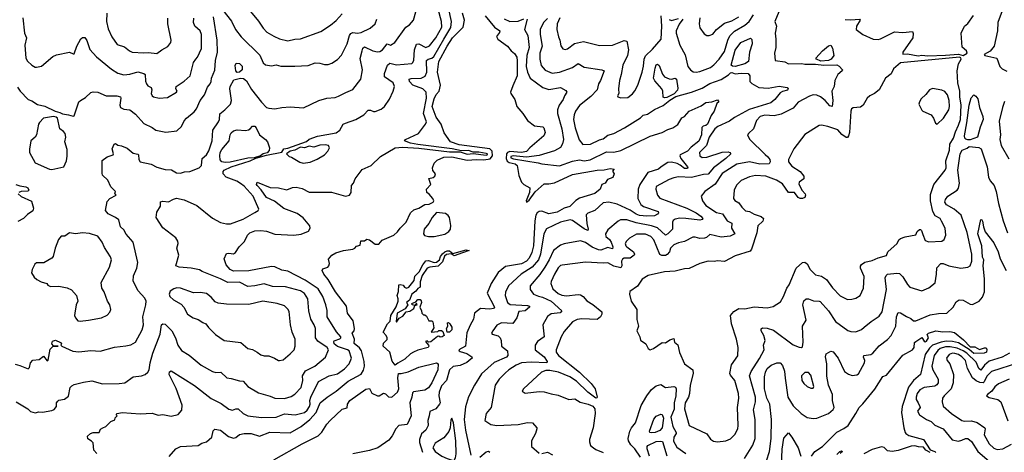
# Model space of a CAD drawing. Extents: x 1552294 to 1694791, y 811929 to 917222.
# Tile 320 of 643: x 1605783 to 1614124, y 907577 to 911239. Entities that reach past the tile are written whole.
import ezdxf

# ---------------------------------------------------------------- set-up
doc = ezdxf.new("R2010")
doc.units = 0

msp = doc.modelspace()

# ---------------------------------------------------------------- linework, layer by layer
at = {"layer": '0CON10XD'}
for points in [[(1605745, 908322.5), (1605785, 908312.5), (1605855, 908282.5), (1605866.4, 908293.6), (1605875.5, 908335), (1605895, 908355.5), (1605948.7, 908361.3), (1605985, 908390), (1606015, 908352.5), (1606025, 908357.5), (1606041.1, 908448.9), (1606065, 908473.3), (1606110, 908475), (1606068.3, 908478.3), (1606056.7, 908495), (1606062.3, 908517.7), (1606085, 908526.2), (1606130, 908505), (1606136.7, 908495), (1606132.5, 908482.5), (1606140, 908475), (1606233.7, 908433.7), (1606285, 908426.7), (1606385, 908440), (1606465, 908433.1), (1606585, 908465.8), (1606682.1, 908477.9), (1606725, 908487.5), (1606765, 908508.8), (1606820.8, 908615), (1606833.1, 908655), (1606825.5, 908724.5), (1606851.1, 908825), (1606853.1, 908855), (1606842.5, 908882.5), (1606785.6, 908945), (1606744.4, 909025), (1606747.8, 909072.2), (1606776.2, 909135), (1606783.2, 909185), (1606743.8, 909355), (1606685, 909423.3), (1606665, 909460), (1606636.7, 909485), (1606623.9, 909543.9), (1606595, 909566), (1606533.8, 909595), (1606510, 909625), (1606525, 909700), (1606547.5, 909725), (1606600, 909755), (1606590, 909765), (1606593.3, 909785), (1606554.4, 909824.4), (1606530.9, 909880.9), (1606485, 909924.2), (1606481.3, 909941.3), (1606482.5, 910047.5), (1606525, 910078.8), (1606576.2, 910093.8), (1606578.8, 910105), (1606567.5, 910145), (1606584.3, 910185.7), (1606595, 910190), (1606615, 910176.2), (1606645, 910172.5), (1606692.2, 910152.2), (1606745, 910108.8), (1606785, 910101.2), (1606790, 910095), (1606791.2, 910055), (1606805, 910036.7), (1606897.3, 910017.3), (1606945, 909991.2), (1607015, 909970), (1607067.8, 909967.8), (1607111.7, 909941.7), (1607145, 909940.8), (1607179.5, 909950.5), (1607225, 909953.5), (1607304, 909985), (1607324, 910005), (1607330, 910065), (1607365, 910094.2), (1607385, 910128), (1607414.7, 910215), (1607419.5, 910305), (1607468.2, 910375), (1607475.6, 910395.6), (1607478.3, 910441.7), (1607521.9, 910475), (1607568, 910525), (1607576.9, 910555), (1607563.7, 910653.7), (1607566.4, 910675), (1607598.5, 910731.5), (1607655, 910745.3), (1607680.1, 910740.1), (1607705, 910721.9), (1607747.6, 910647.6), (1607832.1, 910542.1), (1607875, 910496.2), (1607895, 910489.2), (1607944.1, 910485.9), (1608003, 910497), (1608075, 910501.1), (1608187.7, 910492.3), (1608316.1, 910553.9), (1608385, 910575.7), (1608455, 910582), (1608485, 910590.8), (1608545, 910624.3), (1608605, 910647.5), (1608673.8, 910735), (1608688.4, 910815), (1608668.1, 910911.9), (1608684.8, 910975), (1608690.6, 910999.4), (1608705, 911009.2), (1608774.4, 910974.4), (1608815, 910966.1), (1608835, 910970.9), (1608855.7, 910984.3), (1608895, 911033.8), (1608925, 911022.5), (1608960, 911045), (1609054.5, 911175.5), (1609085, 911196), (1609120, 911235), (1609139.2, 911305)], [(1605753.8, 908005), (1605853.3, 907945), (1605875, 907922.5), (1605915, 907910), (1605945, 907920), (1605975, 907915.6), (1606055, 907930), (1606075, 907940), (1606093.6, 907965), (1606096.1, 907995), (1606105, 908010.9), (1606115, 908018.5), (1606163, 908027), (1606197.9, 908052.1), (1606211.4, 908125), (1606225, 908140.8), (1606245, 908151.4), (1606325, 908171.9), (1606395, 908180.6), (1606485, 908156.9), (1606625, 908158.1), (1606675, 908165.6), (1606744.4, 908215.6), (1606815.4, 908224.6), (1606846.2, 908235), (1606868.6, 908255), (1606879.4, 908275), (1606888.2, 908335), (1606911.6, 908415), (1606974, 908576), (1606985, 908656.7), (1606995, 908665.7), (1607015, 908661.9), (1607073.1, 908605), (1607103.6, 908545), (1607121.9, 908485), (1607155, 908438.8), (1607218.3, 908398.3), (1607320, 908315), (1607415, 908261.1), (1607445, 908253.5), (1607486.7, 908255), (1607536.8, 908206.8), (1607575, 908202.9), (1607645, 908181.1), (1607675, 908177.8), (1607715, 908134.7), (1607805, 908079.5), (1607905, 908051.9), (1607944.5, 908034.5), (1608025, 908032.5), (1608082.1, 908047.9), (1608115, 908069.2), (1608168.8, 908125), (1608180.4, 908185), (1608179.4, 908225), (1608203.2, 908266.8), (1608284, 908306), (1608375, 908381.2), (1608397.8, 908445), (1608386.4, 908465), (1608307.7, 908517.7), (1608287.7, 908545), (1608288.8, 908625), (1608278.9, 908655), (1608248.9, 908705), (1608231.1, 908775), (1608223.8, 908875), (1608195, 908921.5), (1608163, 908943), (1608035, 908976.6), (1607925, 908980.4), (1607855, 909002.1), (1607775, 908985.4), (1607715, 908980), (1607645, 909016.2), (1607545.3, 909015.3), (1607485, 909045.6), (1607328.2, 909108.2), (1607305, 909120.9), (1607236, 909136), (1607135, 909143.5), (1607106.2, 909155), (1607132, 909245), (1607113.1, 909305), (1607126, 909345), (1607122, 909365), (1607105, 909393.3), (1606995, 909478), (1606938, 909565), (1606945, 909610), (1606975, 909660), (1606975, 909696.7), (1606995, 909703.8), (1607045, 909697.5), (1607085, 909720), (1607112.6, 909727.4), (1607175, 909714.5), (1607285, 909665.8), (1607415, 909558.4), (1607485, 909522.1), (1607535, 909510.5), (1607568.9, 909511.1), (1607675, 909551.1), (1607775, 909606), (1607803.3, 909625), (1607807.5, 909635), (1607760.4, 909745), (1607685, 909830), (1607655, 909853.5), (1607622.6, 909872.6), (1607532.2, 909905), (1607507.3, 909935), (1607507.1, 909955), (1607515.5, 909965), (1607575, 909992.8), (1607735, 910045.8), (1607782.7, 910067.3), (1607875, 910092.7), (1608005, 910117.5), (1608021.2, 910145), (1608055, 910150.6), (1608211.8, 910208.2), (1608235, 910226.7), (1608305, 910254), (1608465, 910282.8), (1608495.5, 910304.5), (1608523.8, 910355), (1608543.8, 910363.8), (1608631.2, 910395), (1608698, 910435), (1608735, 910472), (1608755, 910473.8), (1608781.3, 910461.3), (1608795, 910462.2), (1608845, 910480.6), (1608874.5, 910505.5), (1608915, 910566.7), (1608946.9, 910635), (1608957.4, 910672.6), (1608945.5, 910705), (1608872.1, 910755), (1608872.5, 910785), (1608899, 910855), (1608918.3, 910871.7), (1608975, 910857.5), (1609105, 910868.1), (1609114.5, 910875.5), (1609123.2, 910896.8), (1609128.4, 910985), (1609145, 911033.5), (1609165, 911035.3), (1609225, 911003.9), (1609255, 911018.5), (1609308.1, 911085), (1609359, 911175), (1609357.1, 911225), (1609329, 911329)], [(1605765, 910668), (1605786.7, 910635), (1605855, 910562.5), (1605885, 910552), (1605935, 910520), (1605995, 910508), (1606084.4, 910464.4), (1606122.5, 910455), (1606145, 910442.5), (1606196, 910434), (1606235, 910423.3), (1606245, 910426.7), (1606285, 910542.5), (1606297.5, 910555), (1606339.2, 910580.8), (1606386.4, 910623.6), (1606405, 910628.9), (1606445, 910626.4), (1606515, 910595.4), (1606604.7, 910594.7), (1606636, 910586), (1606640.6, 910575), (1606630.6, 910515), (1606636.2, 910495), (1606665, 910480.8), (1606717.5, 910475), (1606765, 910439.2), (1606835, 910359.2), (1606905, 910326.2), (1606935, 910304.3), (1607021.8, 910288.2), (1607112.9, 910297.1), (1607155, 910333.8), (1607177.3, 910382.7), (1607195, 910404.3), (1607260.5, 910459.5), (1607281.1, 910485), (1607311.2, 910555), (1607347.7, 910602.3), (1607375, 910667.5), (1607397.5, 910695), (1607404.5, 910715), (1607408.8, 910745), (1607437.3, 910812.7), (1607443.1, 910895), (1607459.1, 910965), (1607454.7, 911065.3), (1607424.7, 911264.7)], [(1606436, 907566), (1606410.8, 907595), (1606405, 907657.5), (1606392.3, 907672.3), (1606360.5, 907690.5), (1606357, 907713), (1606382.5, 907735), (1606405, 907744), (1606455, 907743.3), (1606467.7, 907772.3), (1606487.5, 907785), (1606513.8, 907795), (1606555, 907836.7), (1606588.3, 907851.7), (1606591.7, 907868.3), (1606610, 907885), (1606600, 907895), (1606610, 907905), (1606650, 907915), (1606805, 907902.5), (1606905, 907908.1), (1606955, 907892.5), (1606995, 907896.2), (1607065, 907883.8), (1607125, 907896.7), (1607156.2, 907933.8), (1607158.5, 907975), (1607107.9, 908117.9), (1607048.5, 908235), (1607050.9, 908259.1), (1607065, 908265.8), (1607265, 908143.3), (1607405, 908032.5), (1607489.4, 907989.4), (1607555, 907940.6), (1607585, 907934.5), (1607615, 907945.6), (1607635, 907944.4), (1607675.4, 907905.4), (1607714.7, 907884.7), (1607831.7, 907871.7), (1607955, 907873.4), (1608025, 907901.5), (1608116.5, 907893.5), (1608195, 907914), (1608217.7, 907932.3), (1608239.5, 907965), (1608244.8, 907985), (1608240, 908015), (1608248.7, 908045), (1608314.3, 908175.7), (1608405, 908225.6), (1608475, 908240.9), (1608535, 908283.3), (1608574.7, 908325.3), (1608594.5, 908375), (1608574.7, 908435), (1608560, 908445), (1608475, 908471.9), (1608448, 908495), (1608443.6, 908515), (1608448.1, 908521.9), (1608495, 908538.4), (1608503.8, 908545), (1608504.6, 908555), (1608467.8, 908597.8), (1608389.1, 908725), (1608388, 908778), (1608377.3, 908825), (1608350, 908895), (1608310.7, 908960.7), (1608202.1, 909035), (1608055, 909110), (1608005, 909118.6), (1607945, 909145.9), (1607915, 909149.7), (1607725, 909112.2), (1607595, 909111.1), (1607565, 909124.5), (1607532.2, 909165), (1607516.2, 909215), (1607535, 909260), (1607555, 909263.3), (1607595, 909256.7), (1607611.7, 909268.3), (1607642, 909315), (1607687.6, 909362.4), (1607712.1, 909415), (1607732.2, 909435), (1607775, 909452.8), (1607825.9, 909455.9), (1607875, 909450), (1607945, 909423.1), (1608105.4, 909414.6), (1608167.6, 909422.4), (1608229.8, 909450.2), (1608244.5, 909475), (1608242.1, 909495), (1608185, 909561.4), (1608135, 909597.8), (1608021.9, 909641.9), (1607942.3, 909702.3), (1607872.5, 909735), (1607828.6, 909798.6), (1607793.8, 909835), (1607790, 909845), (1607795, 909863.3), (1607905, 909817.5), (1607975, 909814.5), (1608045, 909799.2), (1608095, 909819.4), (1608125, 909822.5), (1608175, 909810.4), (1608235, 909778.5), (1608425, 909778.5), (1608544, 909746), (1608577.6, 909752.4), (1608592.5, 909775), (1608594.4, 909835), (1608610, 909855), (1608625, 909893.3), (1608685, 909972), (1608760, 910005), (1608839.5, 910080.5), (1608962.5, 910155), (1609025, 910160.3), (1609165, 910150.7), (1609425, 910121.3), (1609515, 910119.6), (1609575, 910101.8), (1609625, 910105.7), (1609735, 910093.3), (1609744.2, 910095), (1609745.3, 910105), (1609735, 910107.7), (1609672, 910118), (1609625, 910118.6), (1609585, 910132.7), (1609525, 910129.7), (1609445.8, 910145.8), (1609155, 910181.7), (1609095, 910193.4), (1609042, 910215), (1609050, 910225), (1609161.4, 910275), (1609221.9, 910355), (1609227.9, 910375), (1609203.5, 910445), (1609229.6, 910575), (1609225.7, 910625), (1609197.9, 910655), (1609114, 910684), (1609086.4, 910715), (1609082, 910735), (1609098, 910742), (1609185, 910743.9), (1609218.6, 910761.4), (1609231.1, 910795), (1609230, 910895), (1609242.5, 910905), (1609275, 910912.4), (1609292.6, 910927.4), (1609375.7, 911074.3), (1609436.6, 911173.4), (1609441.2, 911225), (1609415, 911339.6)], [(1606520.5, 911295), (1606519.6, 911225), (1606532.6, 911162.6), (1606562.9, 911095), (1606608.8, 911028.8), (1606669.8, 911009.8), (1606713.8, 910975), (1606735, 910965.7), (1606835, 910957.8), (1606875, 910961.1), (1606945, 910951.9), (1606986.8, 910983.2), (1607038.8, 911011.2), (1607063.8, 911045), (1607066.2, 911065), (1607038.8, 911205), (1607038.3, 911251.7)], [(1607049.5, 907540.5), (1607105, 907606.7), (1607145, 907625.6), (1607295, 907635.7), (1607325, 907653.8), (1607365, 907666.2), (1607410, 907705), (1607421.2, 907758.8), (1607435, 907774), (1607485, 907764.3), (1607551.9, 907711.9), (1607595, 907696.2), (1607615, 907701.8), (1607645, 907726.5), (1607685, 907737.1), (1607745, 907734.6), (1607815, 907714.7), (1607903.5, 907746.5), (1608075, 907740.7), (1608168.1, 907795), (1608241.5, 907855), (1608294.4, 907915), (1608327.9, 907995), (1608387.2, 908042.8), (1608463.9, 908095), (1608565, 908180), (1608675, 908238.7), (1608695, 908272.2), (1608702.8, 908305), (1608702, 908345), (1608677.4, 908435), (1608660.3, 908460.3), (1608617.3, 908497.3), (1608620, 908535), (1608600, 908585), (1608616, 908604), (1608620.4, 908625), (1608608.5, 908688.5), (1608560.6, 908755), (1608551.1, 908815), (1608457.3, 908935), (1608395, 909040), (1608358.8, 909085), (1608346.7, 909115), (1608350, 909130), (1608392.5, 909145), (1608403.3, 909155), (1608406.2, 909175), (1608398.3, 909211.7), (1608427.5, 909245), (1608462.5, 909265), (1608525, 909286.2), (1608605, 909296.7), (1608622.5, 909305), (1608636.7, 909323.3), (1608668.3, 909331.7), (1608672.7, 909367.3), (1608705, 909366), (1608725, 909380), (1608745, 909375.8), (1608795, 909339.2), (1608825, 909340), (1608855, 909372.5), (1608953.8, 909416.2), (1608985, 909443.3), (1609007.5, 909475), (1609056.1, 909523.9), (1609095, 909603.3), (1609121.2, 909628.8), (1609165, 909644), (1609215, 909674), (1609251.2, 909678.8), (1609286.4, 909693.6), (1609290, 909705), (1609283.8, 909725), (1609252.7, 909762.7), (1609233.3, 909775), (1609230, 909805), (1609266.2, 909845), (1609250, 909895), (1609285, 909902.5), (1609300, 909915), (1609306.7, 909935), (1609283.9, 909963.9), (1609280, 909985), (1609293.3, 910025), (1609319.5, 910050.5), (1609376.7, 910075), (1609445, 910079), (1609575, 910049), (1609654.1, 910055.9), (1609715, 910052.4), (1609768.8, 910061.2), (1609788.1, 910088.1), (1609786.4, 910125), (1609765, 910145.1), (1609505, 910179.4), (1609433.1, 910205), (1609380.2, 910280.2), (1609353.4, 910355), (1609311.7, 910415), (1609276.8, 910505), (1609295, 910569.2), (1609311.9, 910605), (1609335.7, 910635), (1609348, 910685), (1609322.9, 910795), (1609334.1, 910885), (1609405, 911015.4), (1609450.8, 911085), (1609539.6, 911175), (1609550.4, 911235), (1609534.6, 911295.4)], [(1607505, 911320), (1607577.7, 911227.7), (1607612.3, 911155), (1607658.1, 911095), (1607818.6, 910938.6), (1607846.7, 910875), (1607865, 910857.3), (1607915, 910848.8), (1607955, 910856.9), (1607995, 910844.5), (1608115, 910847.1), (1608227.3, 910852.7), (1608285, 910872.9), (1608325, 910870.6), (1608365, 910858.9), (1608395, 910859.5), (1608428.3, 910871.7), (1608475, 910901.4), (1608510, 910940), (1608556.2, 911035), (1608576.8, 911105), (1608587.7, 911122.3), (1608605, 911130.3), (1608645, 911125.4), (1608675, 911131.5), (1608752.6, 911167.4), (1608794.6, 911205.4), (1608808.1, 911245)], [(1607724.5, 911324.5), (1607806.5, 911226.5), (1607845, 911168), (1607877.5, 911135), (1607935, 911098.9), (1607985, 911077.3), (1608055, 911060.5), (1608115, 911074.4), (1608162.1, 911077.9), (1608335, 911140), (1608417.2, 911192.8), (1608465, 911232.5), (1608515, 911290)], [(1609725, 911273.3), (1609805.8, 911175.8), (1609850.9, 911145), (1609848.5, 911131.5), (1609823.4, 911096.6), (1609833.5, 911073.5), (1609916, 911015), (1609946.4, 910976.4), (1609975, 910952), (1609993.4, 910923.4), (1609998.1, 910891.9), (1609996.6, 910763.4), (1609959.5, 910680.5), (1609941.2, 910625), (1609944, 910615), (1609976.2, 910565), (1609993.8, 910505), (1610045.6, 910445.6), (1610086.2, 910385), (1610145, 910340), (1610215, 910331.2), (1610223.3, 910325), (1610233.8, 910285), (1610223.3, 910255), (1610105, 910154.7), (1610075, 910122.5), (1610035, 910114.9), (1609935, 910124.2), (1609914.5, 910115.5), (1609906.2, 910103.8), (1609903.4, 910065), (1609912.7, 910042.7), (1609930.7, 910030.7), (1609979, 910019), (1609998.6, 910005), (1610010.8, 909920.8), (1610035, 909863.8), (1610055, 909842.8), (1610105.2, 909815.3), (1610101.7, 909775), (1610073.5, 909705), (1610075, 909694.6), (1610097.6, 909712.4), (1610149.3, 909780.7), (1610225, 909851.1), (1610265, 909849.6), (1610315, 909857), (1610465, 909928.8), (1610674.6, 909965.4), (1610735, 909968.1), (1610785, 909980.8), (1610820, 909975), (1610803.9, 909956.1), (1610820, 909935), (1610807.3, 909902.7), (1610763.3, 909885), (1610743.9, 909856.1), (1610715, 909843.3), (1610700, 909805), (1610655, 909766.7), (1610525, 909729.1), (1610495, 909710), (1610443.1, 909656.9), (1610395, 909643.2), (1610335, 909609.7), (1610265, 909596.7), (1610205, 909619), (1610184.1, 909615.9), (1610168, 909605), (1610155.8, 909585), (1610147.2, 909537.2), (1610136.9, 909325), (1610122.6, 909267.4), (1610099.9, 909220.1), (1610075.6, 909194.4), (1610035, 909172.9), (1609899.3, 909150.7), (1609835, 909100), (1609776.4, 909005), (1609743.6, 908925), (1609805.5, 908804.5), (1609798, 908795), (1609765, 908788.8), (1609686.6, 908793.4), (1609636.9, 908755), (1609628.5, 908705), (1609598, 908652), (1609571.4, 908588.6), (1609560, 908475), (1609503.8, 908445), (1609506.2, 908435), (1609515, 908430), (1609572.3, 908412.3), (1609613.8, 908385), (1609616.2, 908375), (1609604, 908365), (1609571.7, 908338.3), (1609515, 908312.5), (1609455, 908303.5), (1609425.3, 908275), (1609398.2, 908185), (1609355, 908140.4), (1609335.2, 908085), (1609332.9, 908055), (1609344.4, 907995), (1609340.6, 907985), (1609309.2, 907945), (1609256.4, 907923.6), (1609252.5, 907885), (1609240, 907845), (1609244, 907805), (1609224.3, 907765), (1609186.8, 907733.2), (1609170.4, 907685), (1609171, 907661), (1609196.6, 907576.6)], [(1612213.7, 911306.3), (1612179.1, 911225), (1612195.6, 911185), (1612182.5, 911125), (1612189.4, 911075), (1612188.1, 911005), (1612176.2, 910955), (1612182.5, 910895), (1612265, 910881.8), (1612295, 910866.4), (1612408.2, 910868.2), (1612435, 910862.5), (1612525, 910861.8), (1612594.8, 910854.8), (1612705, 910855.8), (1612725.6, 910845.6), (1612753.3, 910815), (1612750, 910805), (1612715, 910774.2), (1612689.1, 910725), (1612682.2, 910675), (1612664.4, 910634.4), (1612671.5, 910555), (1612666, 910505), (1612645, 910510.6), (1612605.9, 910555.9), (1612566.2, 910585), (1612535, 910599), (1612505, 910602.5), (1612475, 910592.6), (1612379.2, 910540.8), (1612335, 910490), (1612235, 910439.5), (1612175, 910424.5), (1612095, 910430.9), (1612055, 910420.6), (1612025.4, 910384.6), (1612000, 910315), (1611956.2, 910275), (1611948.8, 910265), (1611950, 910255), (1611969.2, 910225), (1612096.9, 910096.9), (1612119.5, 910079.5), (1612136.9, 910055), (1612140.9, 910035), (1612132.1, 910017.9), (1612052.7, 910017.3), (1611965, 910037.1), (1611857.8, 910015), (1611735, 909938.2), (1611674, 909846), (1611586.1, 909783.9), (1611555.7, 909745), (1611567.5, 909705), (1611595.3, 909665.3), (1611685, 909608.1), (1611737.5, 909595), (1611775, 909537.8), (1611815, 909518), (1611812.2, 909475), (1611840, 909425), (1611802.3, 909407.7), (1611725, 909397.8), (1611628.3, 909421.7), (1611602, 909395), (1611585, 909388.5), (1611545, 909385.5), (1611505, 909398.6), (1611485, 909398.1), (1611415, 909361.5), (1611365, 909350.5), (1611325, 909332.1), (1611297.5, 909305), (1611287, 909273), (1611268.8, 909251.2), (1611255, 909243.3), (1611222.9, 909242.9), (1611205, 909252.2), (1611155.2, 909375.2), (1611130.4, 909405), (1611085, 909422.9), (1611007.8, 909422.2), (1610949.5, 909390.5), (1610922.2, 909365), (1610911.8, 909345), (1610917.5, 909325), (1610927.3, 909315), (1610982.5, 909275), (1610991.1, 909255), (1610988.5, 909245), (1610955, 909219.6), (1610905, 909219.3), (1610888.5, 909211.5), (1610880.9, 909195), (1610884.6, 909155), (1610875, 909138.2), (1610815, 909153.3), (1610765, 909180), (1610725, 909176.9), (1610575, 909187.3), (1610377.6, 909162.4), (1610363.1, 909156.9), (1610345, 909137.8), (1610312.8, 909085), (1610285, 909023.3), (1610283.9, 909005), (1610299.8, 908959.7), (1610345, 908920.8), (1610375, 908908), (1610415, 908902.7), (1610513.6, 908913.6), (1610535, 908910), (1610556.7, 908896.7), (1610588.2, 908858.2), (1610638.4, 908828.4), (1610715.5, 908765.5), (1610713.6, 908745), (1610702.3, 908725), (1610675, 908700.6), (1610545, 908707.7), (1610505, 908700), (1610465, 908682.5), (1610395, 908598.8), (1610369.2, 908555), (1610327.1, 908445), (1610328.8, 908425), (1610348.2, 908395), (1610525, 908255.4), (1610625, 908160.4), (1610656.7, 908115), (1610673.8, 908045), (1610673, 908037), (1610664.2, 908034.2)], [(1610357.5, 911255), (1610336.8, 911205), (1610334.5, 911155), (1610347.3, 911095), (1610360, 911065), (1610367.1, 911017.1), (1610385, 910994), (1610405, 910988), (1610425, 910991.4), (1610482, 911038), (1610560, 911055), (1610695, 911021.1), (1610805, 911023.6), (1610905, 911062.2), (1610927.3, 911057.3), (1610939.1, 910985), (1610933.2, 910935), (1610891.5, 910855), (1610879.5, 910775), (1610863.1, 910725), (1610854.4, 910655), (1610858, 910615), (1610847.5, 910595), (1610850, 910585), (1610875, 910576.7), (1610935, 910582), (1610975, 910611.2), (1610995, 910636.2), (1611020, 910685), (1611055.4, 910795), (1611068.8, 910845), (1611074.6, 910905), (1611085.3, 910934.7), (1611145, 910990), (1611216.2, 911075), (1611223.2, 911185), (1611216.8, 911273.2)], [(1611402, 911245), (1611369.5, 911200.5), (1611344.6, 911145), (1611344.6, 911125), (1611376.5, 911025), (1611421.2, 910941.2), (1611442.7, 910842.7), (1611464.6, 910814.6), (1611488.5, 910798.5), (1611515, 910793.8), (1611545, 910800.4), (1611635, 910834.6), (1611662.7, 910857.3), (1611708.9, 910905), (1611755, 910971.4), (1611781.9, 911065), (1611798.4, 911101.6), (1611839, 911141), (1611925, 911191.7), (1611961.6, 911225), (1611999.5, 911280.5)], [(1611544.3, 911255), (1611539.2, 911205), (1611545, 911170), (1611580.9, 911120.9), (1611604.2, 911104.2), (1611625, 911104.2), (1611655, 911118), (1611687.1, 911155), (1611755, 911208.9), (1611815, 911230.5), (1611875, 911262.2)], [(1612775, 911241.8), (1612825, 911237.5), (1612896.7, 911245), (1612902.9, 911235), (1612871.9, 911185), (1612868.6, 911155), (1612924.3, 911115), (1613014.2, 911074.2), (1613055, 911071.5), (1613075, 911076.2), (1613195, 911135.4), (1613265, 911129.5), (1613345, 911140), (1613352.5, 911122.5), (1613349.1, 911085), (1613263.2, 910965), (1613265, 910947.1), (1613305, 910951.2), (1613395, 910932.5), (1613425, 910938), (1613475, 910933.1), (1613625, 910940.3), (1613735, 910947.5), (1613775, 910936.2), (1613810, 910955), (1613804, 910975), (1613767.5, 911007.5), (1613759.2, 911125), (1613785.9, 911184.1), (1613815, 911206.7), (1613864.3, 911275.7)], [(1614105.7, 911315.7), (1614069.1, 911215), (1614066.9, 911145), (1614037.7, 911015), (1614005, 910973.1), (1613953.3, 910943.3), (1613960, 910935), (1614062, 910915), (1614085, 910844.3), (1614105, 910823.3), (1614145.6, 910804.4)], [(1605809.3, 911255), (1605824.2, 911125.8), (1605840, 911085), (1605826.5, 911025), (1605835.7, 910915), (1605848.7, 910888.7), (1605885, 910854), (1605915, 910836.2), (1605925, 910836.2), (1605966.7, 910845), (1606063.6, 910926.4), (1606095, 910942.5), (1606205, 910964.2), (1606235, 910950), (1606245, 910951.2), (1606267.2, 911015), (1606302.4, 911077.6), (1606315, 911088.5), (1606335, 911087.7), (1606352.6, 911062.6), (1606377, 910987), (1606433.3, 910925), (1606560.9, 910820.9), (1606615, 910787.5), (1606665, 910773.1), (1606715, 910777.5), (1606785, 910797.7), (1606835.7, 910785), (1606844.6, 910774.6), (1606847.9, 910717.9), (1606857.1, 910695), (1606869.7, 910679.7), (1606896.7, 910665), (1606901.2, 910645), (1606897.5, 910615), (1606904, 910595), (1606915.7, 910585.7), (1606965.7, 910575.7), (1607035, 910579.4), (1607112.5, 910625), (1607116.7, 910635), (1607106.7, 910655), (1607110, 910675), (1607175, 910717.9), (1607226.5, 910765), (1607255, 910876.2), (1607275, 910904), (1607289.1, 910920.9), (1607324.2, 910995), (1607324.6, 911114.6), (1607312.2, 911145), (1607265.5, 911185.5), (1607256.6, 911215), (1607258.2, 911251.8)], [(1610080.8, 911245), (1610059.5, 911155), (1610087.8, 911105), (1610099.8, 911005), (1610078.1, 910935), (1610073.1, 910843.1), (1610084.8, 910794.8), (1610108.5, 910745), (1610215, 910665.3), (1610265, 910647.8), (1610365, 910664.4), (1610408.8, 910638.8), (1610418.8, 910625), (1610398, 910595), (1610386.9, 910565), (1610352.9, 910517.1), (1610337.8, 910475), (1610338.4, 910445), (1610376.7, 910315), (1610390, 910225), (1610382.1, 910187.9), (1610363.3, 910156.7), (1610315, 910128.4), (1610185, 910089), (1610075, 910074.8), (1609964, 910086), (1609945, 910081.1), (1609945, 910070.8), (1609965, 910060.7), (1610175, 910028.3), (1610205, 910020), (1610355, 910003.3), (1610465, 910041.2), (1610525, 910052.2), (1610564.7, 910044.7), (1610615, 910053.9), (1610755, 910120.6), (1610815, 910118.9), (1610875, 910132.9), (1611125, 910253.3), (1611224.7, 910285.3), (1611275, 910310.9), (1611315, 910323.5), (1611358.3, 910351.7), (1611392.6, 910407.4), (1611415, 910420), (1611455, 910464.3), (1611555, 910510.6), (1611595, 910538.6), (1611647, 910543), (1611695, 910560), (1611706.2, 910545), (1611689.1, 910530.9), (1611667.1, 910465), (1611641.8, 910428.2), (1611610.6, 910355), (1611596.5, 910343.5), (1611572.1, 910337.9), (1611563.1, 910326.9), (1611557.7, 910265), (1611535, 910210.8), (1611470.5, 910159.5), (1611439.1, 910125), (1611379.4, 910095), (1611374, 910086), (1611382.7, 910065), (1611440, 909995), (1611444.4, 909985), (1611440, 909980), (1611415, 909979.3), (1611379.1, 910009.1), (1611352.3, 910022.3), (1611305, 910032.1), (1611275, 910028.9), (1611217.1, 909995), (1611195, 909973.6), (1611105, 909944.7), (1611035.6, 909845), (1611021.6, 909805), (1611019.7, 909725), (1611043.7, 909675), (1611066.8, 909656.8), (1611192.5, 909615), (1611194.4, 909605), (1611186.4, 909593.6), (1611161.1, 909578.9), (1611095, 909575.8), (1611035, 909582.1), (1611005, 909592.4), (1610955, 909626.5), (1610845, 909678.7), (1610775, 909693.6), (1610725, 909687.5), (1610655, 909624.4), (1610595, 909600), (1610582.1, 909587.9), (1610587.7, 909515), (1610599.5, 909465), (1610595, 909456), (1610565, 909468.6), (1610465, 909538.5), (1610445, 909544.5), (1610365, 909526.5), (1610245, 909468.9), (1610222.5, 909425), (1610195.6, 909255), (1610177.3, 909205), (1610125, 909145.2), (1610030.9, 909085), (1609924.7, 908985.3), (1609898.3, 908931.7), (1609895.4, 908905), (1609915.7, 908845.7), (1609937.2, 908827.2), (1610085, 908818.8), (1610102.5, 908815), (1610102, 908805), (1610065, 908774.6), (1610011.5, 908768.5), (1609993.6, 908716.4), (1609962, 908668), (1609865, 908672), (1609825, 908654), (1609790, 908605), (1609780, 908585), (1609786.1, 908576.1), (1609835, 908561.9), (1609854.3, 908545), (1609863.2, 908523.2), (1609865.8, 908475), (1609916, 908435), (1609917.5, 908395), (1609907.6, 908382.4), (1609802.2, 908337.8), (1609695, 908241.2), (1609635.2, 908145), (1609586.3, 908046.3), (1609558.7, 907961.3), (1609549.1, 907855), (1609559.6, 907765), (1609605, 907551.9)], [(1610255, 911250), (1610221.8, 911215), (1610191.1, 911155), (1610192.2, 911115), (1610210.4, 911015), (1610190.5, 910955), (1610189.6, 910905), (1610201.2, 910851.2), (1610235, 910813.3), (1610295, 910786.4), (1610355, 910793.8), (1610465, 910835.4), (1610515, 910867.3), (1610565, 910836.7), (1610714.4, 910814.4), (1610733.3, 910805), (1610704.5, 910725), (1610687.1, 910695), (1610674.7, 910645.3), (1610621, 910589), (1610525, 910511.5), (1610491.5, 910465), (1610480.4, 910435), (1610475.4, 910395), (1610488.2, 910325), (1610523.3, 910223.3), (1610553.4, 910183.4), (1610618.6, 910185), (1610695, 910221.4), (1610725, 910229.6), (1610765, 910260.3), (1610815, 910277), (1610907.1, 910322.9), (1611042.4, 910407.6), (1611065, 910430), (1611100.3, 910439.7), (1611161.4, 910478.6), (1611235, 910513.3), (1611290.8, 910559.2), (1611340.4, 910589.6), (1611475, 910625.8), (1611565, 910660), (1611630, 910700), (1611725, 910733.9), (1611787.8, 910772.2), (1611805, 910790.6), (1611815, 910792.4), (1611845, 910781.5), (1611895, 910786.8), (1611952.9, 910782.9), (1611968.9, 910765), (1611969.5, 910715), (1611985, 910697.8), (1612045.6, 910665.6), (1612125, 910660.4), (1612216.4, 910676.4), (1612283.3, 910665), (1612294.2, 910655), (1612286.6, 910643.4), (1612245, 910632.2), (1612225, 910619.4), (1612180.8, 910565), (1612145, 910534.7), (1611961.5, 910478.5), (1611838.4, 910411.6), (1611795, 910378.9), (1611698.5, 910335), (1611672.7, 910315), (1611623.5, 910245), (1611600.4, 910175), (1611542.5, 910115), (1611545, 910086.7), (1611565, 910072.9), (1611605, 910075.4), (1611735, 910118), (1611785, 910119.6), (1611799.2, 910115), (1611806.9, 910105), (1611765, 910065.4), (1611661.6, 909985), (1611615, 909932.1), (1611575, 909929.4), (1611475, 909904.7), (1611365, 909907.7), (1611325, 909900.4), (1611285, 909886.2), (1611175, 909826.2), (1611172, 909805), (1611187.1, 909755), (1611205, 909729.4), (1611433.4, 909643.4), (1611515, 909603.6), (1611553.6, 909575), (1611570, 909555), (1611563.6, 909546.4), (1611545, 909543.5), (1611425, 909557.4), (1611375, 909559), (1611335, 909551.3), (1611320, 909540), (1611312.5, 909525), (1611312, 909465), (1611275, 909426.2), (1611255, 909415.5), (1611185, 909476.2), (1611134.3, 909495), (1611005, 909518.7), (1610925, 909544), (1610874, 909546), (1610852.5, 909535), (1610765, 909461.1), (1610746.4, 909425), (1610748.9, 909405), (1610779, 909379), (1610793, 909355), (1610808.7, 909315), (1610805, 909298.6), (1610765, 909310.8), (1610705, 909289.5), (1610685, 909290.2), (1610632.6, 909312.6), (1610575, 909353.5), (1610535, 909366.9), (1610395, 909342.1), (1610365, 909330), (1610303.8, 909286.2), (1610267.3, 909205), (1610231.7, 909145), (1610188.2, 909081.8), (1610108.8, 908985), (1610106.2, 908956.2), (1610136.9, 908916.9), (1610178.6, 908898.6), (1610211, 908891), (1610285.8, 908855.8), (1610376.4, 908775), (1610362.1, 908757.9), (1610285, 908748.8), (1610255, 908726.7), (1610214.5, 908655.5), (1610225.4, 908555), (1610168.6, 908515), (1610150, 908485), (1610148.5, 908445), (1610225.8, 908385), (1610250.8, 908345), (1610248, 908335), (1610115, 908340), (1610035, 908334.8), (1609990, 908315), (1609926.4, 908273.6), (1609895, 908245.6), (1609845.3, 908194.7), (1609811.9, 908145), (1609778, 907955), (1609734, 907905), (1609723.3, 907845), (1609775, 907810.8), (1609825, 907803.3), (1610005, 907810.9), (1610085, 907828.2), (1610126.5, 907826.5), (1610163.8, 907785), (1610164, 907775), (1610152, 907735), (1610120, 907675), (1610120, 907625), (1610185, 907568.8)], [(1609887.5, 911247.5), (1609935, 911224.7), (1610005, 911228.2), (1610055, 911246.2)], [(1611285, 911241.5), (1611305, 911232.1), (1611365, 911250.7)], [(1611845, 910844.2), (1611820.8, 910845), (1611811.2, 910855), (1611845, 910982.2), (1611893.1, 911045), (1611975, 911083.8), (1611985, 911072.5), (1611989.4, 911035), (1611966.9, 910965), (1611957.1, 910885), (1611926.7, 910865), (1611845, 910844.2)], [(1612569.5, 910889.5), (1612534, 910904), (1612526.7, 910915), (1612585, 910975.6), (1612635, 911016.7), (1612655, 911023.3), (1612669.1, 910999.1), (1612679.2, 910935), (1612658.6, 910905), (1612635, 910892.7), (1612569.5, 910889.5)], [(1607625, 910793.1), (1607613.6, 910805), (1607608.3, 910851.7), (1607617.5, 910872.5), (1607645, 910868.1), (1607667.5, 910845), (1607668.5, 910815), (1607645, 910794.6), (1607625, 910793.1)], [(1611693.3, 907666.7), (1611765, 907673.5), (1611805, 907690), (1611841.7, 907728.3), (1611866.7, 907775), (1611870, 907805), (1611862.5, 907955), (1611873.9, 908035), (1611871.2, 908075), (1611841.2, 908185), (1611805, 908229.2), (1611799.1, 908245), (1611813.4, 908316.6), (1611867.2, 908392.8), (1611870, 908465), (1611855.4, 908535.4), (1611813.3, 908665), (1611805.7, 908735), (1611831.7, 908768.3), (1611874.5, 908795.5), (1611925, 908792.5), (1612005, 908808.1), (1612115, 908800.8), (1612165, 908812.5), (1612227.9, 908852.1), (1612254.3, 908895.7), (1612280.8, 908965), (1612300.6, 908995), (1612361.9, 909135), (1612414, 909185), (1612435, 909187.1), (1612455, 909171.2), (1612478.6, 909125), (1612525, 909080), (1612575, 909068.2), (1612619, 909039), (1612669.2, 908969.2), (1612735, 908900.6), (1612795, 908871.1), (1612832.1, 908872.1), (1612865, 908880.6), (1612902.9, 908905), (1612932.2, 908965), (1612935.5, 909065), (1612905.6, 909135), (1612906.4, 909153.6), (1612914, 909166), (1612943.1, 909186.9), (1613005, 909201.5), (1613056.1, 909223.9), (1613127, 909243), (1613136, 909275), (1613215.9, 909344.1), (1613230, 909375), (1613245, 909386.2), (1613285, 909402), (1613375, 909417.5), (1613386.7, 909445), (1613405, 909463.3), (1613415, 909463.3), (1613421.2, 909455), (1613435, 909421.2), (1613455, 909368.6), (1613485, 909358.5), (1613595, 909362.9), (1613615, 909378.8), (1613630, 909415), (1613623.1, 909475), (1613593.1, 909535), (1613580, 909555), (1613539.7, 909579.7), (1613519.6, 909615), (1613500, 909705), (1613499.7, 909760.3), (1613527.3, 909842.7), (1613623.8, 909965), (1613632, 909985), (1613630, 910045), (1613659.4, 910135), (1613662.7, 910185), (1613692.4, 910235), (1613709.3, 910290.7), (1613737.4, 910345), (1613753.3, 910395), (1613759.8, 910515), (1613747.5, 910585), (1613746.5, 910635), (1613731.7, 910705), (1613725.5, 910805.5), (1613736.5, 910865), (1613759.4, 910905), (1613756.1, 910916.1), (1613745, 910921.9), (1613245, 910873.2), (1613185, 910824), (1613165, 910782), (1613116.6, 910743.4), (1613063.6, 910646.4), (1613025.5, 910614.5), (1612986.2, 910595), (1612962, 910575), (1612929.2, 910515), (1612905, 910500), (1612845, 910492.8), (1612830.3, 910485), (1612823.9, 910466.1), (1612811.4, 910285), (1612805.2, 910254.8), (1612795, 910241.1), (1612785, 910241.1), (1612747.5, 910267.5), (1612715, 910305.6), (1612630, 910335), (1612575, 910346.9), (1612555, 910342.9), (1612433.6, 910266.4), (1612340.6, 910145), (1612295.7, 910055), (1612296.9, 910035), (1612325, 909998.1), (1612395, 909953.5), (1612424.5, 909915), (1612425, 909891.2), (1612387.5, 909865), (1612382.9, 909847.1), (1612412.6, 909792.6), (1612435.8, 909765), (1612440, 909755), (1612434, 909735), (1612414.6, 909725.4), (1612395, 909724.6), (1612376.9, 909735), (1612347.3, 909777.3), (1612295, 909776.9), (1612245, 909848.5), (1612195, 909882.1), (1612105, 909913.3), (1612015, 909920), (1611965, 909907.9), (1611895, 909877.5), (1611855, 909839.2), (1611835.6, 909795), (1611830, 909725), (1611841.7, 909708.3), (1611875, 909688), (1611900.9, 909650.9), (1611932.5, 909622.5), (1611966, 909615), (1612005, 909593.8), (1612063.9, 909573.9), (1612082.9, 909555), (1612078.1, 909535), (1612036.9, 909495), (1612027.9, 909435), (1611983.2, 909296.8), (1611970.9, 909279.1), (1611845, 909241.4), (1611755, 909191.4), (1611695, 909198), (1611665, 909192.5), (1611615.7, 909194.3), (1611545, 909174.3), (1611455, 909133.3), (1611415, 909130.5), (1611335, 909110.9), (1611245.6, 909104.4), (1611106.8, 909073.2), (1611057.3, 909042.7), (1611017.6, 908982.4), (1610952.3, 908937.7), (1610948.8, 908915), (1610962, 908855), (1611011.4, 908785), (1611012.3, 908702.3), (1611026.2, 908645), (1611010, 908605), (1611037.5, 908555), (1611042.5, 908525), (1611086.4, 908496.4), (1611107.5, 908455), (1611125, 908444), (1611153.3, 908455), (1611225, 908506), (1611255, 908503.3), (1611290.9, 908529.1), (1611325, 908540), (1611329.3, 908509.3), (1611357.9, 908487.9), (1611371.2, 908421.2), (1611416.1, 908326.1), (1611486.1, 908275), (1611489.1, 908245), (1611461.9, 908145), (1611457.8, 908075), (1611448.4, 908045), (1611420.4, 907995), (1611416, 907944), (1611454.4, 907805), (1611605, 907734.3), (1611635, 907687.5), (1611661, 907671), (1611693.3, 907666.7)], [(1611245, 910578.6), (1611235, 910583.8), (1611231.1, 910635), (1611223.2, 910655), (1611162.6, 910722.6), (1611151.1, 910745), (1611165, 910830), (1611175, 910856.2), (1611185, 910863.3), (1611201.4, 910851.4), (1611227.5, 910777.5), (1611244.4, 910754.4), (1611285, 910738.1), (1611305, 910736.6), (1611335, 910745.6), (1611346.9, 910735), (1611359, 910661), (1611356.5, 910643.5), (1611328, 910612), (1611265, 910581.5), (1611245, 910578.6)], [(1613555, 910354), (1613608.6, 910405), (1613653.4, 910476.6), (1613659.5, 910505), (1613656.2, 910555), (1613643.4, 910603.4), (1613620.3, 910630.3), (1613595, 910642.5), (1613515, 910656.2), (1613490, 910645), (1613460, 910605), (1613420.5, 910569.5), (1613404.4, 910545), (1613400.8, 910525), (1613424.1, 910474.1), (1613434.3, 910464.3), (1613505, 910432.9), (1613525, 910406), (1613542.2, 910362.2), (1613555, 910354)], [(1613815, 910222.1), (1613798.7, 910228.7), (1613790.6, 910235), (1613785.7, 910255), (1613807.5, 910365), (1613825, 910516), (1613843, 910577), (1613865, 910603.8), (1613883.1, 910593.1), (1613899.4, 910569.4), (1613912.9, 910495), (1613940.9, 910420.9), (1613944.4, 910395), (1613919.5, 910330.5), (1613897.9, 910245), (1613835, 910223.5), (1613815, 910222.1)], [(1614125, 910545.8), (1614107.9, 910495), (1614081.4, 910381.4), (1614093.1, 910265), (1614087.5, 910225), (1614098.5, 910175), (1614161.3, 910061.3)], [(1606055, 909971.9), (1606156.2, 909993.8), (1606179.4, 910045), (1606185.5, 910085), (1606185, 910140), (1606166, 910205), (1606172.9, 910245), (1606167.5, 910275), (1606153.4, 910293.4), (1606122, 910315), (1606103.3, 910405), (1606092.5, 910415), (1606068.9, 910418.9), (1605985, 910405.6), (1605951.2, 910368.8), (1605943.3, 910355), (1605926.6, 910263.4), (1605915.3, 910244.7), (1605878, 910215), (1605866.1, 910143.9), (1605866.2, 910115), (1605915, 910026.7), (1606035, 909973.5), (1606055, 909971.9)], [(1607525, 910029.3), (1607494.3, 910035), (1607482.4, 910052.4), (1607477.9, 910087.9), (1607482.4, 910115), (1607495, 910141.1), (1607558.2, 910215), (1607566.5, 910265), (1607575, 910282.2), (1607595, 910297.1), (1607625, 910307.7), (1607695, 910302), (1607722.3, 910307.7), (1607736.7, 910315), (1607755, 910338), (1607775, 910338.1), (1607786.7, 910325), (1607814.7, 910264.7), (1607865, 910225.7), (1607881.5, 910205), (1607899.4, 910155), (1607897.5, 910132.5), (1607879.1, 910110.9), (1607846, 910105), (1607822.7, 910087.3), (1607768.8, 910071.2), (1607716.4, 910066.4), (1607565, 910033.3), (1607525, 910029.3)], [(1608185, 910026), (1608245, 910034), (1608302.7, 910057.3), (1608365.7, 910094.3), (1608392.5, 910125), (1608407.5, 910155), (1608400, 910175), (1608370.3, 910180.3), (1608325, 910176.6), (1608275, 910158.8), (1608235, 910167.8), (1608195, 910154.7), (1608160.9, 910159.1), (1608115, 910135.6), (1608075, 910126), (1608042.5, 910105), (1608065, 910080), (1608086.1, 910076.1), (1608155, 910032.5), (1608185, 910026)], [(1611923.8, 907525), (1611993.1, 907636.9), (1612014.7, 907695), (1612014.6, 907855), (1611998.5, 907935), (1612015.3, 908004.7), (1612016.4, 908043.6), (1611966.6, 908225), (1611978.3, 908261.7), (1612050.3, 908369.7), (1612089.6, 908445), (1612085.5, 908485), (1612097.6, 908522.4), (1612086.3, 908566.3), (1612063.5, 908605), (1612065, 908623.3), (1612075, 908629.4), (1612115, 908627.1), (1612169.5, 908609.5), (1612335, 908485.6), (1612385, 908465.6), (1612405, 908464.2), (1612415, 908470), (1612420.8, 908509.2), (1612413.2, 908645), (1612444.5, 908695), (1612417.1, 908825), (1612425, 908858), (1612445, 908877.5), (1612465, 908875.6), (1612507.8, 908857.8), (1612555, 908857.5), (1612565, 908852.5), (1612635, 908773.5), (1612695, 908685.5), (1612798.3, 908608.3), (1612825, 908599.2), (1612865, 908596), (1612914.2, 908615.8), (1612936.2, 908635), (1612996.2, 908685), (1613065, 908729.2), (1613090.5, 908765), (1613127.5, 908955), (1613115.6, 909055), (1613122.5, 909075), (1613133.8, 909085), (1613215, 909094.4), (1613235, 909090.5), (1613265, 909061.9), (1613305, 908997.5), (1613325, 908975.8), (1613425, 908943.3), (1613485, 908968.9), (1613538.8, 909011.2), (1613550.9, 909085), (1613552, 909138), (1613585, 909174.2), (1613605, 909175.6), (1613655, 909156.5), (1613755, 909135.6), (1613814.5, 909145.5), (1613833.6, 909156.4), (1613850, 909195), (1613848.9, 909255), (1613808.8, 909438.8), (1613759.4, 909585), (1613698.5, 909635), (1613635, 909670.9), (1613620.3, 909695), (1613625, 909718.1), (1613645, 909746.1), (1613724.4, 909795.6), (1613736.7, 909813.3), (1613745.5, 909854.5), (1613731.6, 909965), (1613749, 910105), (1613767.8, 910135), (1613809.1, 910150.9), (1613825.2, 910164.8), (1613908.5, 910158.5), (1613927, 910147), (1613977.5, 909995), (1613990, 909905), (1614004, 909874), (1614036.9, 909835), (1614054.5, 909785), (1614073.6, 909683.6), (1614115, 909536.7), (1614150, 909435)], [(1605751.2, 909845), (1605785, 909832.1), (1605835, 909824.5), (1605851.1, 909815), (1605860, 909795), (1605853, 909787), (1605794.6, 909785.4), (1605774.5, 909775.5)], [(1605770, 909765), (1605795, 909741.1), (1605884, 909704), (1605900, 909645), (1605895, 909620.8), (1605849.2, 909590.8), (1605816.7, 909555), (1605768.3, 909531.7)], [(1609245, 909403.8), (1609295, 909404.3), (1609385, 909424.4), (1609418, 909445), (1609432.5, 909465), (1609436.6, 909496.6), (1609424.3, 909565), (1609412.6, 909582.6), (1609389.1, 909599.1), (1609314.2, 909605.8), (1609276, 909565), (1609250, 909515), (1609210, 909465), (1609203.3, 909425), (1609211.7, 909411.7), (1609245, 909403.8)], [(1612108.4, 907505), (1612133.6, 907585), (1612148.1, 907695), (1612150.7, 907855), (1612138, 907985), (1612112.9, 908035), (1612091.7, 908115), (1612093.1, 908215), (1612100, 908255), (1612114.6, 908285), (1612148.6, 908315), (1612197.5, 908335), (1612225, 908334.3), (1612245, 908310.8), (1612262.8, 908265), (1612268.4, 908205), (1612289.4, 908045), (1612335, 907970), (1612402, 907905), (1612455, 907871.4), (1612505, 907861.9), (1612535, 907865.6), (1612634, 907905), (1612675, 907939.5), (1612684.1, 907955.9), (1612667.7, 908015), (1612667.6, 908065), (1612635.7, 908145), (1612621.2, 908221.2), (1612620, 908325), (1612608.9, 908385), (1612615, 908411.4), (1612655, 908433.4), (1612675, 908428.5), (1612716.8, 908375), (1612771.5, 908261.5), (1612805, 908237.1), (1612835, 908227.1), (1612875, 908232.5), (1612888.2, 908241.8), (1612940.5, 908335), (1612941.2, 908355), (1612931.4, 908381.4), (1612934.6, 908395.4), (1612993.8, 908405), (1613010, 908415), (1613065, 908478.6), (1613135, 908533.1), (1613165, 908565.7), (1613204.7, 908645), (1613210, 908725), (1613225, 908760), (1613245, 908757.5), (1613295, 908725.6), (1613330.9, 908710.9), (1613355, 908690), (1613375, 908689.4), (1613495, 908739.5), (1613567.8, 908752.2), (1613635.8, 908755), (1613690, 908805), (1613715, 908852), (1613741.2, 908868.8), (1613775, 908865.8), (1613835, 908832.2), (1613855, 908828.2), (1613912.5, 908855), (1613939.5, 908890.5), (1613955.3, 908935), (1613956.4, 909045), (1613945.2, 909155), (1613951.5, 909205), (1613939.5, 909229.5), (1613932.5, 909325), (1613900.3, 909425), (1613925, 909548), (1613935, 909546), (1613939.5, 909535), (1613947.5, 909485), (1613963.2, 909443.2), (1614035, 909350), (1614070.9, 909275), (1614087.7, 909215), (1614140, 909115)], [(1606295, 908685.8), (1606365, 908694.4), (1606475, 908715.8), (1606522.7, 908737.3), (1606547, 908763), (1606554, 908785), (1606547.5, 908825), (1606527, 908857), (1606498, 908935), (1606478, 908965), (1606474.2, 909015), (1606544.4, 909145), (1606561.4, 909205), (1606552.2, 909232.2), (1606501.7, 909311.7), (1606481.9, 909355), (1606445, 909405.6), (1606375, 909429.5), (1606315, 909434.4), (1606255, 909425.6), (1606205, 909434), (1606165, 909408), (1606135, 909407.5), (1606112.6, 909377.4), (1606084.3, 909305.7), (1606065.9, 909235), (1606055, 909219.1), (1605987.8, 909182.2), (1605925, 909180), (1605910, 909170), (1605887.5, 909125), (1605884.2, 909095), (1605905, 909060), (1605929.4, 909039.4), (1605965, 909020), (1606012.5, 909005), (1606020.7, 908990.7), (1606045, 908980), (1606115, 908984), (1606185, 908968.8), (1606222.3, 908952.3), (1606263.8, 908905), (1606275.7, 908855.7), (1606261.5, 908825), (1606250.6, 908755), (1606248.6, 908735), (1606255.8, 908715), (1606275, 908691.2), (1606295, 908685.8)], [(1608965, 908313.6), (1608939.5, 908349.5), (1608918.8, 908425), (1608862.9, 908475), (1608865, 908500), (1608895, 908532.5), (1608895.7, 908545), (1608887.1, 908565), (1608861.2, 908595), (1608899.4, 908665), (1608922.8, 908687.2), (1608926.8, 908735), (1608971.5, 908808.5), (1608990.5, 908855), (1608990.5, 908875), (1608980, 908905), (1608991.7, 908938.3), (1608995.9, 908994.1), (1609005, 908998.8), (1609033, 908993), (1609043.3, 908975), (1609060, 908965), (1609080, 908975), (1609125, 909032.5), (1609131.3, 909068.7), (1609168.5, 909105), (1609199.5, 909165), (1609225, 909196.9), (1609245, 909201.2), (1609295, 909184.6), (1609315, 909186.2), (1609340.6, 909205), (1609347.5, 909235), (1609365, 909258.2), (1609385, 909275.4), (1609405, 909282.9), (1609425, 909283.5), (1609451.2, 909261.2), (1609565, 909292.2), (1609590, 909285), (1609533.3, 909265), (1609465, 909239.5), (1609437.7, 909257.7), (1609398.1, 909251.9), (1609382.9, 909237.1), (1609365, 909190), (1609327.7, 909152.3), (1609257.5, 909145), (1609233.7, 909136.3), (1609191.2, 909075), (1609175, 909020), (1609176.1, 908973.9), (1609155, 908964), (1609138, 908942), (1609105, 908915.7), (1609084.7, 908865.3), (1609060.8, 908845), (1609070, 908825), (1609048.1, 908791.9), (1608980.8, 908755), (1608971.2, 908685), (1608975, 908677.5), (1608998.3, 908711.7), (1609029.3, 908730.7), (1609057.5, 908765), (1609088.3, 908771.7), (1609122.5, 908795), (1609130, 908820), (1609150, 908825), (1609145, 908840), (1609130, 908820), (1609110, 908825), (1609102.5, 908832.5), (1609105, 908837.5), (1609138.3, 908851.7), (1609155, 908870), (1609175, 908870), (1609185, 908860), (1609186.7, 908845), (1609172.5, 908805), (1609187.5, 908775), (1609190, 908755), (1609205, 908740), (1609215, 908740), (1609229.3, 908729.3), (1609250, 908690), (1609275, 908690), (1609281.7, 908681.7), (1609290.7, 908629.3), (1609270, 908595), (1609325, 908600), (1609335, 908607.5), (1609357, 908607), (1609368.8, 908598.8), (1609380, 908565), (1609363.3, 908553.3), (1609345, 908552.5), (1609335, 908560), (1609323.6, 908556.4), (1609265, 908512.5), (1609245, 908510), (1609235, 908520), (1609220, 908515), (1609247.5, 908485), (1609250, 908475), (1609242.5, 908465), (1609155, 908441.5), (1609118.8, 908425), (1609095, 908410.8), (1609045.6, 908365), (1608987.2, 908332.8), (1608965, 908313.6)], [(1607985, 908354), (1608015, 908358.8), (1608075, 908410), (1608107.5, 908445), (1608117.5, 908475), (1608116.4, 908535), (1608091.1, 908595), (1608077.5, 908655), (1608065, 908767.5), (1608055, 908788.8), (1608025, 908818), (1607965, 908836.4), (1607843.4, 908856.6), (1607725, 908828.9), (1607535, 908832.2), (1607465, 908839.4), (1607439.8, 908849.8), (1607405, 908890.6), (1607365, 908921.5), (1607315, 908930.5), (1607255, 908926.7), (1607145, 908965.6), (1607115, 908968.6), (1607088.3, 908961.7), (1607058.1, 908941.9), (1607050.6, 908915), (1607055.7, 908895), (1607085, 908868.1), (1607150, 908830), (1607172.9, 908805), (1607205.8, 908745), (1607252.5, 908715), (1607295, 908702), (1607333.3, 908675), (1607361.2, 908665), (1607382.6, 908632.6), (1607442, 908575), (1607514.4, 908524.4), (1607657, 908507), (1607715, 908456), (1607755, 908445.8), (1607795.5, 908425.5), (1607825, 908402.5), (1607855, 908392.5), (1607895, 908392.5), (1607942.5, 908375), (1607974.1, 908354.1), (1607985, 908354)], [(1609403.6, 908593.6), (1609397.5, 908625), (1609410, 908645), (1609408.3, 908671.7), (1609415, 908676.7), (1609427.5, 908665), (1609442.5, 908635), (1609442.5, 908615), (1609425, 908593.8), (1609403.6, 908593.6)], [(1612491.8, 907545), (1612518.1, 907585), (1612585, 907624.6), (1612705, 907746.2), (1612765, 907777.2), (1612801.2, 907805), (1612866.4, 907906.4), (1612893.3, 907956.7), (1612925, 907986.5), (1613028.5, 908111.5), (1613095, 908217.5), (1613125, 908230), (1613265, 908398.1), (1613346, 908445), (1613359.4, 908465), (1613364.4, 908505), (1613374, 908515), (1613425, 908548.8), (1613445, 908518.1), (1613455, 908513.2), (1613465, 908516.5), (1613482.2, 908545), (1613469.2, 908575), (1613482, 908585), (1613545, 908605.5), (1613604.3, 908595.7), (1613661.3, 908598.7), (1613702.1, 908592.1), (1613778.9, 908528.9), (1613835, 908470), (1613875, 908468.6), (1613915, 908448.5), (1613955, 908462), (1613970, 908460), (1613976.7, 908446.7), (1613972, 908425), (1613953.6, 908416.4), (1613865, 908413.8), (1613827.8, 908447.8), (1613735, 908503.1), (1613685, 908516.2), (1613631.7, 908518.3), (1613589.5, 908510.5), (1613516.7, 908483.3), (1613490.6, 908459.4), (1613452.3, 908405), (1613414.6, 908235.4), (1613355, 908185.4), (1613312.2, 908127.8), (1613259.2, 907965), (1613253.2, 907915), (1613273.6, 907783.6), (1613282.9, 907745), (1613290.8, 907735), (1613315, 907720), (1613438.8, 907685), (1613497.3, 907597.3), (1613535.8, 907585), (1613544, 907575)], [(1614167.1, 908415), (1614105, 908383), (1613995, 908347.5), (1613955, 908315.2), (1613925, 908272.8), (1613908.4, 908285), (1613885, 908339), (1613805.4, 908415.4), (1613775, 908436.7), (1613725, 908458.7), (1613665, 908469.6), (1613625, 908470.3), (1613580.3, 908455), (1613560.2, 908439.8), (1613531, 908395), (1613511.2, 908305), (1613519.3, 908275), (1613563.9, 908195), (1613564.6, 908165), (1613552.7, 908147.2), (1613535, 908136.7), (1613445, 908126.7), (1613407.1, 908105), (1613385.6, 908075), (1613377.5, 908045), (1613378.5, 908025), (1613393.8, 907995), (1613409.6, 907965), (1613410, 907955), (1613389.3, 907925), (1613404.5, 907895), (1613465, 907855.6), (1613505, 907838.9), (1613536.7, 907806.7), (1613607.1, 907775), (1613683.4, 907683.4), (1613735, 907671.6), (1613765, 907678.2), (1613795, 907693.5), (1613815, 907693.3), (1613845, 907668.9), (1613899.2, 907585), (1613995, 907502.2)], [(1614244.4, 908335.6), (1614015, 908260.3), (1613975, 908220), (1613954.1, 908174.1), (1613945, 908163.7), (1613916.5, 908166.5), (1613885, 908181.1), (1613855, 908205.9), (1613812.2, 908285), (1613794.2, 908355), (1613764.7, 908385), (1613735, 908404.4), (1613705, 908414), (1613685, 908414.8), (1613655.6, 908405), (1613635.4, 908375), (1613641.2, 908355), (1613661.8, 908325), (1613694.6, 908234.6), (1613691.3, 908165), (1613675.2, 908114.8), (1613614.5, 908055), (1613601.8, 908035), (1613597.3, 908005), (1613605, 907966.2), (1613677.1, 907905), (1613764, 907845), (1613785, 907840.4), (1613845, 907843.8), (1613895, 907830.5), (1613958.1, 907785), (1613962.9, 907775), (1613954.1, 907725), (1613995, 907649.5), (1614035, 907610.9), (1614065, 907601.9), (1614112.6, 907607.4), (1614185.5, 907644.5)], [(1607936.8, 907513.2), (1608175, 907647.9), (1608312.4, 907717.6), (1608343.8, 907746.2), (1608385, 907815.6), (1608413.6, 907846.4), (1608515, 907943.1), (1608558.1, 907951.9), (1608559.1, 907985), (1608580.5, 908015), (1608715, 908111.1), (1608745.6, 908115.6), (1608765, 908078.8), (1608815, 908054.2), (1608827.5, 908055), (1608865, 908076.2), (1608880.7, 908070.7), (1608906.1, 908046.1), (1608936.7, 908045), (1608983.3, 908085), (1608996.1, 908113.9), (1608986, 908206), (1608991.9, 908245), (1609015, 908243.4), (1609075, 908257.3), (1609165, 908296.7), (1609315, 908332.9), (1609328.8, 908325), (1609324, 908275), (1609273.1, 908165), (1609245, 908122.5), (1609215, 908103.6), (1609120, 908090), (1609110.9, 908079.1), (1609103.7, 908043.7), (1609088.1, 907995), (1609098.6, 907885), (1609065, 907811.5), (1608995, 907804.7), (1608969.4, 907775), (1608939, 907715), (1608910.8, 907679.2), (1608816.7, 907613.3), (1608745, 907591.6), (1608605, 907563.9)], [(1610664.2, 908034.2), (1610595, 908085.8), (1610499, 908179), (1610443.1, 908215), (1610346.2, 908255), (1610275, 908269.5), (1610240.7, 908269.3), (1610204, 908255), (1610050, 908115), (1610040, 908095), (1610065, 908078.8), (1610185, 908091.9), (1610225, 908090), (1610285, 908071.4), (1610345, 908061.4), (1610435, 908024.3), (1610485, 908030), (1610531.2, 908001.2), (1610597.5, 907985), (1610638, 907968), (1610656.2, 907946.2), (1610659.2, 907905), (1610640.8, 907785), (1610610, 907685), (1610610, 907665), (1610618.8, 907635), (1610645, 907613.8), (1610665, 907599.2), (1610725, 907574.4)], [(1612485, 908120), (1612505, 908121.2), (1612511.2, 908135), (1612485, 908231.2), (1612465, 908252), (1612435, 908253.8), (1612406.2, 908225), (1612407.5, 908185), (1612425, 908158), (1612455, 908132.5), (1612485, 908120)], [(1614165.3, 908194.7), (1614075, 908155.5), (1614045, 908131.1), (1614018.9, 908095), (1613980.8, 908065), (1613974, 908055), (1613995, 908041.8), (1614068, 908025), (1614095, 908005.5), (1614155, 907843.1)], [(1611042.9, 907535), (1610993.6, 907605), (1610959.5, 907639.5), (1610941.1, 907675), (1610938.5, 907695), (1610951.5, 907755), (1610967.1, 907785), (1611000.8, 907825), (1611047, 907973), (1611094.5, 908055), (1611135, 908109.4), (1611175, 908139.4), (1611215, 908150), (1611255, 908124.5), (1611325, 908134.4), (1611338.5, 908128.5), (1611344.4, 908115), (1611342.5, 908055), (1611327.6, 907995), (1611327.4, 907942.6), (1611298.2, 907875), (1611317.1, 907795), (1611345.5, 907745), (1611345.5, 907735), (1611324.5, 907705.5), (1611321.3, 907671.3), (1611349.9, 907619.9), (1611425, 907567.3)], [(1609455, 907508.6), (1609465, 907510.8), (1609475, 907528.8), (1609480.2, 907565), (1609477.6, 907675), (1609457.8, 907825), (1609445, 907866.7), (1609435, 907852.5), (1609428.9, 907785), (1609417.3, 907752.8), (1609375, 907698.9), (1609302.5, 907655), (1609282, 907615), (1609301.4, 907585), (1609359.2, 907545), (1609405, 907524.4), (1609455, 907508.6)], [(1611131.5, 907741.5), (1611121.9, 907745), (1611118.9, 907755), (1611155, 907856.7), (1611175, 907881.4), (1611215, 907900), (1611225, 907897.5), (1611236.6, 907865), (1611225.2, 907785), (1611205, 907760), (1611165, 907744.1), (1611131.5, 907741.5)], [(1611117, 907545), (1611097.8, 907605), (1611097.6, 907625), (1611104.4, 907635.6), (1611175, 907669.4), (1611215, 907672.5), (1611227.5, 907667.5), (1611265.6, 907545.6)], [(1612237.3, 907462.7), (1612243.4, 907603.4), (1612255, 907697.5), (1612295, 907742.5), (1612325, 907706), (1612377.1, 907615), (1612401.5, 907545)], [(1612705, 907557.8), (1612730.8, 907585), (1612745, 907589.2), (1612753.3, 907585), (1612734.2, 907565.8)], [(1613495, 907573.8), (1613458.2, 907595), (1613440.4, 907620.4), (1613396.5, 907623.5), (1613365, 907632), (1613335, 907628.4), (1613225, 907591.1), (1613175, 907583.3), (1613135, 907590.3), (1613105, 907616.8), (1613085, 907623.1), (1613005, 907601), (1612933.5, 907565)], [(1609680, 907535), (1609735, 907580), (1609755, 907586), (1609766.6, 907576.6)], [(1610205, 907566), (1610255, 907578.8), (1610295.7, 907555.7)]]:
    msp.add_lwpolyline(points, dxfattribs=at)

doc.saveas('drawing.dxf')
